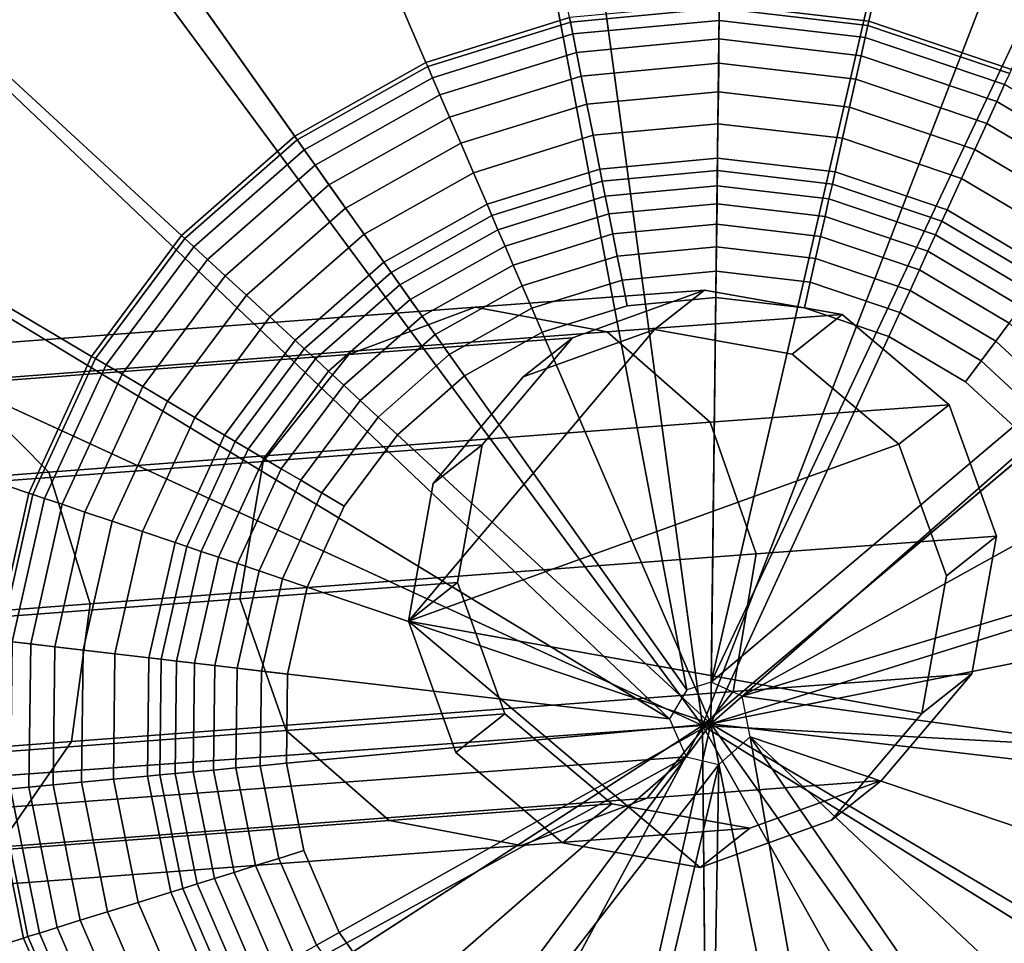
# Model space of a CAD drawing. Extents: x -43.1 to 43.1, y -41.3 to 41.3.
# Tile 530 of 656: x 33.07 to 33.636, y 1.192 to 1.724. Entities that reach past the tile are written whole.
import ezdxf

# ---------------------------------------------------------------- set-up
doc = ezdxf.new("R2010")
doc.units = 0
for name, color, linetype in [('CABLE.1', 18, 'CONTINUOUS'), ('LAMP', 7, 'CONTINUOUS'), ('LAMP_SUPPORT', 18, 'CONTINUOUS')]:
    doc.layers.add(name, color=color, linetype=linetype)

msp = doc.modelspace()

# ---------------------------------------------------------------- linework, layer by layer
at = {"layer": 'CABLE.1'}
for points in [[(33.2596, 1.531, 34.472), (33.3321, 1.5582, 34.4472), (33.464, 1.5681, 35.2174), (33.3882, 1.5407, 35.2229)], [(33.3321, 1.5582, 34.4472), (33.4081, 1.544, 34.4221), (33.5433, 1.554, 35.2116), (33.464, 1.5681, 35.2174)], [(33.3882, 1.5407, 35.2229), (33.464, 1.5681, 35.2174), (33.4354, 1.5455, 36.3913), (33.3598, 1.5182, 36.389)], [(33.464, 1.5681, 35.2174), (33.5433, 1.554, 35.2116), (33.5145, 1.5313, 36.393), (33.4354, 1.5455, 36.3913)], [(32.9063, 1.5044, 33.785), (32.9689, 1.5309, 33.741), (33.3321, 1.5582, 34.4472), (33.2596, 1.531, 34.472)], [(32.9689, 1.5309, 33.741), (33.035, 1.5158, 33.6967), (33.4081, 1.544, 34.4221), (33.3321, 1.5582, 34.4472)], [(33.4081, 1.544, 34.4221), (33.4673, 1.4921, 34.4037), (33.6048, 1.5022, 35.207), (33.5433, 1.554, 35.2116)], [(33.5433, 1.554, 35.2116), (33.6048, 1.5022, 35.207), (33.5759, 1.4794, 36.3935), (33.5145, 1.5313, 36.393)], [(33.035, 1.5158, 33.6967), (33.087, 1.4634, 33.6641), (33.4673, 1.4921, 34.4037), (33.4081, 1.544, 34.4221)], [(33.2102, 1.4696, 34.4901), (33.2596, 1.531, 34.472), (33.3882, 1.5407, 35.2229), (33.3362, 1.4792, 35.2264)], [(33.2938, 1.3777, 36.3847), (33.4354, 1.5455, 36.3913), (33.5145, 1.5313, 36.393), (33.5759, 1.4794, 36.3935)], [(33.2938, 1.3777, 36.3847), (33.308, 1.4568, 36.3865), (33.3598, 1.5182, 36.389), (33.4354, 1.5455, 36.3913)], [(33.3362, 1.4792, 35.2264), (33.3882, 1.5407, 35.2229), (33.3598, 1.5182, 36.389), (33.308, 1.4568, 36.3865)], [(32.864, 1.4436, 33.8169), (32.9063, 1.5044, 33.785), (33.2596, 1.531, 34.472), (33.2102, 1.4696, 34.4901)], [(32.4761, 1.4733, 33.0604), (32.5196, 1.4202, 33.0181), (33.087, 1.4634, 33.6641), (33.035, 1.5158, 33.6967)], [(33.4673, 1.4921, 34.4037), (33.4938, 1.4164, 34.3967), (33.6321, 1.4266, 35.2047), (33.6048, 1.5022, 35.207)], [(33.6048, 1.5022, 35.207), (33.6321, 1.4266, 35.2047), (33.6032, 1.4038, 36.3927), (33.5759, 1.4794, 36.3935)], [(33.087, 1.4634, 33.6641), (33.1108, 1.3876, 33.6518), (33.4938, 1.4164, 34.3967), (33.4673, 1.4921, 34.4037)], [(33.1969, 1.3905, 34.4965), (33.2102, 1.4696, 34.4901), (33.3362, 1.4792, 35.2264), (33.322, 1.4, 35.2272)], [(33.2938, 1.3777, 36.3847), (33.5759, 1.4794, 36.3935), (33.6032, 1.4038, 36.3927), (33.5891, 1.3247, 36.3908)], [(33.322, 1.4, 35.2272), (33.3362, 1.4792, 35.2264), (33.308, 1.4568, 36.3865), (33.2938, 1.3777, 36.3847)], [(32.8533, 1.3647, 33.8283), (32.864, 1.4436, 33.8169), (33.2102, 1.4696, 34.4901), (33.1969, 1.3905, 34.4965)], [(32.5196, 1.4202, 33.0181), (32.5402, 1.3441, 33.0022), (33.1108, 1.3876, 33.6518), (33.087, 1.4634, 33.6641)], [(33.4938, 1.4164, 34.3967), (33.4806, 1.3373, 34.4031), (33.6179, 1.3475, 35.2055), (33.6321, 1.4266, 35.2047)], [(33.6321, 1.4266, 35.2047), (33.6179, 1.3475, 35.2055), (33.5891, 1.3247, 36.3908), (33.6032, 1.4038, 36.3927)], [(33.1108, 1.3876, 33.6518), (33.1001, 1.3086, 33.6631), (33.4806, 1.3373, 34.4031), (33.4938, 1.4164, 34.3967)], [(33.2235, 1.3149, 34.4895), (33.1969, 1.3905, 34.4965), (33.322, 1.4, 35.2272), (33.3493, 1.3244, 35.225)], [(33.3493, 1.3244, 35.225), (33.322, 1.4, 35.2272), (33.2938, 1.3777, 36.3847), (33.3211, 1.3021, 36.3839)], [(32.5402, 1.3441, 33.0022), (32.5325, 1.2654, 33.0169), (33.1001, 1.3086, 33.6631), (33.1108, 1.3876, 33.6518)], [(32.8771, 1.2888, 33.816), (32.8533, 1.3647, 33.8283), (33.1969, 1.3905, 34.4965), (33.2235, 1.3149, 34.4895)], [(33.2938, 1.3777, 36.3847), (33.4616, 1.236, 36.386), (33.3825, 1.2502, 36.3844), (33.3211, 1.3021, 36.3839)], [(33.2938, 1.3777, 36.3847), (33.5891, 1.3247, 36.3908), (33.5372, 1.2633, 36.3884), (33.4616, 1.236, 36.386)], [(33.4806, 1.3373, 34.4031), (33.4312, 1.2759, 34.4212), (33.5659, 1.286, 35.2091), (33.6179, 1.3475, 35.2055)], [(33.6179, 1.3475, 35.2055), (33.5659, 1.286, 35.2091), (33.5372, 1.2633, 36.3884), (33.5891, 1.3247, 36.3908)], [(33.1001, 1.3086, 33.6631), (33.0578, 1.2478, 33.6951), (33.4312, 1.2759, 34.4212), (33.4806, 1.3373, 34.4031)], [(33.2827, 1.263, 34.471), (33.2235, 1.3149, 34.4895), (33.3493, 1.3244, 35.225), (33.4108, 1.2726, 35.2203)], [(33.4108, 1.2726, 35.2203), (33.3493, 1.3244, 35.225), (33.3211, 1.3021, 36.3839), (33.3825, 1.2502, 36.3844)], [(32.929, 1.2364, 33.7833), (32.8771, 1.2888, 33.816), (33.2235, 1.3149, 34.4895), (33.2827, 1.263, 34.471)], [(32.5325, 1.2654, 33.0169), (32.4986, 1.2052, 33.0584), (33.0578, 1.2478, 33.6951), (33.1001, 1.3086, 33.6631)], [(33.4312, 1.2759, 34.4212), (33.3587, 1.2487, 34.446), (33.4901, 1.2586, 35.2145), (33.5659, 1.286, 35.2091)], [(33.5659, 1.286, 35.2091), (33.4901, 1.2586, 35.2145), (33.4616, 1.236, 36.386), (33.5372, 1.2633, 36.3884)], [(33.0578, 1.2478, 33.6951), (32.9952, 1.2214, 33.7391), (33.3587, 1.2487, 34.446), (33.4312, 1.2759, 34.4212)], [(33.3587, 1.2487, 34.446), (33.2827, 1.263, 34.471), (33.4108, 1.2726, 35.2203), (33.4901, 1.2586, 35.2145)], [(33.4901, 1.2586, 35.2145), (33.4108, 1.2726, 35.2203), (33.3825, 1.2502, 36.3844), (33.4616, 1.236, 36.386)], [(32.9952, 1.2214, 33.7391), (32.929, 1.2364, 33.7833), (33.2827, 1.263, 34.471), (33.3587, 1.2487, 34.446)]]:
    msp.add_3dface(points, dxfattribs=at)
at = {"layer": 'LAMP'}
for points in [[(33.1778, 2.0195, 41.1434), (33.0123, 1.9265, 41.1433), (33.463, 1.3178, 41.1433), (33.3613, 2.0684, 41.1434)], [(33.5512, 2.0701, 41.1434), (33.3613, 2.0684, 41.1434), (33.463, 1.3178, 41.1433), (33.7355, 2.0245, 41.1433)], [(33.9027, 1.9345, 41.1433), (33.7355, 2.0245, 41.1433), (33.463, 1.3178, 41.1433), (34.0422, 1.8058, 41.1433)], [(32.8751, 1.7953, 41.1433), (32.7748, 1.6341, 41.1433), (33.463, 1.3178, 41.1433), (33.0123, 1.9265, 41.1433)], [(33.237, 1.8738, 44.2735), (33.3824, 1.9125, 44.2735), (33.463, 1.3178, 44.2735), (33.1059, 1.8002, 44.2735)], [(33.5329, 1.9139, 44.2735), (33.6789, 1.8778, 44.2735), (33.463, 1.3178, 44.2735), (33.3824, 1.9125, 44.2735)], [(32.9155, 1.7624, 44.2522), (33.0433, 1.8846, 44.2522), (33.1059, 1.8002, 44.2735), (32.9971, 1.6962, 44.2735)], [(33.8114, 1.8065, 44.2735), (33.922, 1.7045, 44.2735), (33.463, 1.3178, 44.2735), (33.6789, 1.8778, 44.2735)], [(34.1454, 1.6464, 41.1433), (34.0422, 1.8058, 41.1433), (33.463, 1.3178, 41.1433), (34.2057, 1.4664, 41.1433)], [(32.9971, 1.6962, 44.2735), (33.1059, 1.8002, 44.2735), (33.463, 1.3178, 44.2735), (32.9177, 1.5684, 44.2735)], [(34.0038, 1.5782, 44.2735), (34.0515, 1.4356, 44.2735), (33.463, 1.3178, 44.2735), (33.922, 1.7045, 44.2735)], [(32.7178, 1.453, 41.1433), (32.7075, 1.2634, 41.1433), (33.463, 1.3178, 41.1433), (32.7748, 1.6341, 41.1433)], [(32.8725, 1.4249, 44.2735), (32.9177, 1.5684, 44.2735), (33.463, 1.3178, 44.2735), (32.8644, 1.2747, 44.2735)], [(34.2057, 1.4664, 41.1433), (33.463, 1.3178, 41.1433), (34.2193, 1.277, 41.1433)], [(34.0515, 1.4356, 44.2735), (34.0623, 1.2855, 44.2735), (33.463, 1.3178, 44.2735)], [(32.7448, 1.0773, 41.1433), (32.8272, 0.9062, 41.1433), (33.463, 1.3178, 41.1433), (32.7075, 1.2634, 41.1433)], [(32.9495, 0.761, 41.1433), (33.1041, 0.6508, 41.1433), (33.463, 1.3178, 41.1433), (32.8272, 0.9062, 41.1433)], [(32.8939, 1.1272, 44.2735), (32.8644, 1.2747, 44.2735), (33.463, 1.3178, 44.2735), (32.9592, 0.9916, 44.2735)], [(33.0561, 0.8766, 44.2735), (32.9592, 0.9916, 44.2735), (33.463, 1.3178, 44.2735), (33.1786, 0.7892, 44.2735)], [(33.2813, 0.5825, 41.1433), (33.4698, 0.5604, 41.1433), (33.463, 1.3178, 41.1433), (33.1041, 0.6508, 41.1433)], [(33.319, 0.7351, 44.2735), (33.1786, 0.7892, 44.2735), (33.463, 1.3178, 44.2735), (33.4684, 0.7176, 44.2735)], [(33.6175, 0.7378, 44.2735), (33.4684, 0.7176, 44.2735), (33.463, 1.3178, 44.2735), (33.7569, 0.7945, 44.2735)], [(33.658, 0.5859, 41.1433), (33.8339, 0.6574, 41.1433), (33.463, 1.3178, 41.1433), (33.4698, 0.5604, 41.1433)], [(33.8778, 0.884, 44.2735), (33.7569, 0.7945, 44.2735), (33.463, 1.3178, 44.2735), (33.9726, 1.0008, 44.2735)], [(33.9865, 0.7703, 41.1433), (34.1062, 0.9177, 41.1433), (33.463, 1.3178, 41.1433), (33.8339, 0.6574, 41.1433)], [(34.0355, 1.1375, 44.2735), (33.9726, 1.0008, 44.2735), (33.463, 1.3178, 44.2735), (34.0623, 1.2855, 44.2735)], [(34.1854, 1.0902, 41.1433), (34.2193, 1.277, 41.1433), (33.463, 1.3178, 41.1433), (34.1062, 0.9177, 41.1433)]]:
    msp.add_3dface(points, dxfattribs=at)
at = {"layer": 'LAMP_SUPPORT'}
for points in [[(33.468, 1.3426, 40.5662), (33.4539, 1.3382, 40.5662), (33.2801, 2.2562, 40.5662), (33.4791, 2.2748, 40.5662)], [(33.468, 1.3426, 40.5662), (33.4791, 2.2748, 40.5662), (33.6777, 2.2515, 40.5662)], [(33.4539, 1.3382, 40.5662), (32.915, 2.0989, 40.5662), (33.0893, 2.1968, 40.5662), (33.2801, 2.2562, 40.5662)], [(33.468, 1.3426, 40.5662), (33.6777, 2.2515, 40.5662), (33.867, 2.1875, 40.5662)], [(33.468, 1.3426, 40.5662), (33.867, 2.1875, 40.5662), (34.0389, 2.0855, 40.5662), (34.1858, 1.95, 40.5662)], [(33.4539, 1.3382, 40.5662), (33.444, 1.3215, 40.5662), (32.7649, 1.9669, 40.5662), (32.915, 2.0989, 40.5662)], [(33.6364, 2.0682, 36.7827), (33.4769, 2.0869, 36.7827), (33.4727, 1.7328, 36.7827), (33.5586, 1.7227, 36.7827)], [(33.317, 2.072, 36.7827), (33.1637, 2.0242, 36.7827), (33.3038, 1.699, 36.7827), (33.3865, 1.7248, 36.7827)], [(33.7885, 2.0167, 36.7827), (33.6364, 2.0682, 36.7827), (33.5586, 1.7227, 36.7827), (33.6406, 1.695, 36.7827)], [(33.1637, 2.0242, 36.7827), (33.0236, 1.9456, 36.7827), (33.2284, 1.6566, 36.7827), (33.3038, 1.699, 36.7827)], [(33.444, 1.3215, 40.5662), (32.6455, 1.8066, 40.5662), (32.7649, 1.9669, 40.5662)], [(33.4857, 1.3345, 40.5662), (33.468, 1.3426, 40.5662), (34.1858, 1.95, 40.5662), (34.3014, 1.7869, 40.5662)], [(33.0236, 1.9456, 36.7827), (32.903, 1.8395, 36.7827), (33.1633, 1.5995, 36.7827), (33.2284, 1.6566, 36.7827)], [(32.903, 1.8395, 36.7827), (32.8071, 1.7107, 36.7827), (33.1116, 1.53, 36.7827), (33.1633, 1.5995, 36.7827)], [(33.444, 1.3215, 40.5662), (32.5181, 1.43, 40.5662), (32.562, 1.625, 40.5662), (32.6455, 1.8066, 40.5662)], [(33.4857, 1.3345, 40.5662), (34.3014, 1.7869, 40.5662), (34.3805, 1.6033, 40.5662)], [(33.4727, 1.7328, 36.7827), (33.3865, 1.7248, 36.7827), (33.387, 1.7222, 36.763), (33.4726, 1.7302, 36.763)], [(33.5586, 1.7227, 36.7827), (33.4727, 1.7328, 36.7827), (33.4726, 1.7302, 36.763), (33.5581, 1.7202, 36.763)], [(33.4726, 1.7302, 36.763), (33.387, 1.7222, 36.763), (33.3884, 1.7154, 36.7108), (33.4726, 1.7232, 36.7108)], [(33.5581, 1.7202, 36.763), (33.4726, 1.7302, 36.763), (33.4726, 1.7232, 36.7108), (33.5565, 1.7134, 36.7108)], [(33.3865, 1.7248, 36.7827), (33.3038, 1.699, 36.7827), (33.3049, 1.6966, 36.763), (33.387, 1.7222, 36.763)], [(33.387, 1.7222, 36.763), (33.3049, 1.6966, 36.763), (33.3076, 1.6902, 36.7108), (33.3884, 1.7154, 36.7108)], [(33.4726, 1.7232, 36.7108), (33.3884, 1.7154, 36.7108), (33.3905, 1.7048, 36.6355), (33.4724, 1.7125, 36.6355)], [(33.5565, 1.7134, 36.7108), (33.4726, 1.7232, 36.7108), (33.4724, 1.7125, 36.6355), (33.5542, 1.7029, 36.6355)], [(33.6406, 1.695, 36.7827), (33.5586, 1.7227, 36.7827), (33.5581, 1.7202, 36.763), (33.6396, 1.6926, 36.763)], [(33.6396, 1.6926, 36.763), (33.5581, 1.7202, 36.763), (33.5565, 1.7134, 36.7108), (33.6366, 1.6863, 36.7108)], [(32.8071, 1.7107, 36.7827), (32.74, 1.5648, 36.7827), (33.0755, 1.4514, 36.7827), (33.1116, 1.53, 36.7827)], [(33.3884, 1.7154, 36.7108), (33.3076, 1.6902, 36.7108), (33.3119, 1.6803, 36.6355), (33.3905, 1.7048, 36.6355)], [(33.4724, 1.7125, 36.6355), (33.3905, 1.7048, 36.6355), (33.3932, 1.6912, 36.5472), (33.4723, 1.6986, 36.5472)], [(33.5542, 1.7029, 36.6355), (33.4724, 1.7125, 36.6355), (33.4723, 1.6986, 36.5472), (33.5511, 1.6894, 36.5472)], [(33.6366, 1.6863, 36.7108), (33.5565, 1.7134, 36.7108), (33.5542, 1.7029, 36.6355), (33.6322, 1.6765, 36.6355)], [(33.3905, 1.7048, 36.6355), (33.3119, 1.6803, 36.6355), (33.3174, 1.6676, 36.5472), (33.3932, 1.6912, 36.5472)], [(33.3038, 1.699, 36.7827), (33.2284, 1.6566, 36.7827), (33.2299, 1.6545, 36.763), (33.3049, 1.6966, 36.763)], [(33.6322, 1.6765, 36.6355), (33.5542, 1.7029, 36.6355), (33.5511, 1.6894, 36.5472), (33.6264, 1.6639, 36.5472)], [(33.3049, 1.6966, 36.763), (33.2299, 1.6545, 36.763), (33.2339, 1.6488, 36.7108), (33.3076, 1.6902, 36.7108)], [(33.4723, 1.6986, 36.5472), (33.3932, 1.6912, 36.5472), (33.3964, 1.6751, 36.4555), (33.4721, 1.6822, 36.4555)], [(33.5511, 1.6894, 36.5472), (33.4723, 1.6986, 36.5472), (33.4721, 1.6822, 36.4555), (33.5475, 1.6733, 36.4555)], [(33.3076, 1.6902, 36.7108), (33.2339, 1.6488, 36.7108), (33.2401, 1.64, 36.6355), (33.3119, 1.6803, 36.6355)], [(33.3932, 1.6912, 36.5472), (33.3174, 1.6676, 36.5472), (33.3239, 1.6525, 36.4555), (33.3964, 1.6751, 36.4555)], [(33.6264, 1.6639, 36.5472), (33.5511, 1.6894, 36.5472), (33.5475, 1.6733, 36.4555), (33.6195, 1.649, 36.4555)], [(33.4721, 1.6822, 36.4555), (33.3964, 1.6751, 36.4555), (33.4, 1.6571, 36.3703), (33.4718, 1.6638, 36.3703)], [(33.5475, 1.6733, 36.4555), (33.4721, 1.6822, 36.4555), (33.4718, 1.6638, 36.3703), (33.5435, 1.6554, 36.3703)], [(33.7094, 1.6431, 36.7108), (33.6366, 1.6863, 36.7108), (33.6322, 1.6765, 36.6355), (33.703, 1.6345, 36.6355)], [(33.3119, 1.6803, 36.6355), (33.2401, 1.64, 36.6355), (33.2481, 1.6287, 36.5472), (33.3174, 1.6676, 36.5472)], [(33.703, 1.6345, 36.6355), (33.6322, 1.6765, 36.6355), (33.6264, 1.6639, 36.5472), (33.6947, 1.6234, 36.5472)], [(33.3964, 1.6751, 36.4555), (33.3239, 1.6525, 36.4555), (33.3312, 1.6356, 36.3703), (33.4, 1.6571, 36.3703)], [(33.6195, 1.649, 36.4555), (33.5475, 1.6733, 36.4555), (33.5435, 1.6554, 36.3703), (33.6118, 1.6323, 36.3703)], [(33.3174, 1.6676, 36.5472), (33.2481, 1.6287, 36.5472), (33.2576, 1.6153, 36.4555), (33.3239, 1.6525, 36.4555)], [(33.4718, 1.6638, 36.3703), (33.4, 1.6571, 36.3703), (33.4039, 1.6377, 36.3013), (33.4716, 1.644, 36.3013)], [(33.5435, 1.6554, 36.3703), (33.4718, 1.6638, 36.3703), (33.4716, 1.644, 36.3013), (33.5392, 1.6361, 36.3013)], [(33.6947, 1.6234, 36.5472), (33.6264, 1.6639, 36.5472), (33.6195, 1.649, 36.4555), (33.6849, 1.6102, 36.4555)], [(33.2284, 1.6566, 36.7827), (33.1633, 1.5995, 36.7827), (33.1652, 1.5977, 36.763), (33.2299, 1.6545, 36.763)], [(33.2299, 1.6545, 36.763), (33.1652, 1.5977, 36.763), (33.1704, 1.593, 36.7108), (33.2339, 1.6488, 36.7108)], [(33.4, 1.6571, 36.3703), (33.3312, 1.6356, 36.3703), (33.339, 1.6175, 36.3013), (33.4039, 1.6377, 36.3013)], [(33.6118, 1.6323, 36.3703), (33.5435, 1.6554, 36.3703), (33.5392, 1.6361, 36.3013), (33.6036, 1.6143, 36.3013)], [(33.2339, 1.6488, 36.7108), (33.1704, 1.593, 36.7108), (33.1783, 1.5857, 36.6355), (33.2401, 1.64, 36.6355)], [(33.3239, 1.6525, 36.4555), (33.2576, 1.6153, 36.4555), (33.2683, 1.6003, 36.3703), (33.3312, 1.6356, 36.3703)], [(33.6849, 1.6102, 36.4555), (33.6195, 1.649, 36.4555), (33.6118, 1.6323, 36.3703), (33.6739, 1.5954, 36.3703)], [(33.4716, 1.644, 36.3013), (33.4039, 1.6377, 36.3013), (33.4053, 1.6307, 36.2841), (33.4715, 1.6369, 36.2841)], [(33.5392, 1.6361, 36.3013), (33.4716, 1.644, 36.3013), (33.4715, 1.6369, 36.2841), (33.5376, 1.6291, 36.2841)], [(33.2401, 1.64, 36.6355), (33.1783, 1.5857, 36.6355), (33.1885, 1.5763, 36.5472), (33.2481, 1.6287, 36.5472)], [(33.4039, 1.6377, 36.3013), (33.339, 1.6175, 36.3013), (33.3418, 1.6109, 36.2841), (33.4053, 1.6307, 36.2841)], [(33.4715, 1.6369, 36.2841), (33.4053, 1.6307, 36.2841), (33.407, 1.6221, 36.2683), (33.4714, 1.6281, 36.2683)], [(33.5376, 1.6291, 36.2841), (33.4715, 1.6369, 36.2841), (33.4714, 1.6281, 36.2683), (33.5356, 1.6205, 36.2683)], [(33.3312, 1.6356, 36.3703), (33.2683, 1.6003, 36.3703), (33.2797, 1.5842, 36.3013), (33.339, 1.6175, 36.3013)], [(33.6036, 1.6143, 36.3013), (33.5392, 1.6361, 36.3013), (33.5376, 1.6291, 36.2841), (33.6006, 1.6078, 36.2841)], [(33.6739, 1.5954, 36.3703), (33.6118, 1.6323, 36.3703), (33.6036, 1.6143, 36.3013), (33.662, 1.5796, 36.3013)], [(33.2481, 1.6287, 36.5472), (33.1885, 1.5763, 36.5472), (33.2006, 1.5651, 36.4555), (33.2576, 1.6153, 36.4555)], [(33.4053, 1.6307, 36.2841), (33.3418, 1.6109, 36.2841), (33.3453, 1.6028, 36.2683), (33.407, 1.6221, 36.2683)], [(33.4714, 1.6281, 36.2683), (33.407, 1.6221, 36.2683), (33.4091, 1.6119, 36.2543), (33.4713, 1.6177, 36.2543)], [(33.5356, 1.6205, 36.2683), (33.4714, 1.6281, 36.2683), (33.4713, 1.6177, 36.2543), (33.5334, 1.6104, 36.2543)], [(33.6006, 1.6078, 36.2841), (33.5376, 1.6291, 36.2841), (33.5356, 1.6205, 36.2683), (33.5969, 1.5998, 36.2683)], [(33.407, 1.6221, 36.2683), (33.3453, 1.6028, 36.2683), (33.3494, 1.5933, 36.2543), (33.4091, 1.6119, 36.2543)], [(33.5969, 1.5998, 36.2683), (33.5356, 1.6205, 36.2683), (33.5334, 1.6104, 36.2543), (33.5926, 1.5904, 36.2543)], [(33.2576, 1.6153, 36.4555), (33.2006, 1.5651, 36.4555), (33.2141, 1.5527, 36.3703), (33.2683, 1.6003, 36.3703)], [(33.339, 1.6175, 36.3013), (33.2797, 1.5842, 36.3013), (33.2838, 1.5783, 36.2841), (33.3418, 1.6109, 36.2841)], [(33.4713, 1.6177, 36.2543), (33.4091, 1.6119, 36.2543), (33.4114, 1.6004, 36.2426), (33.4712, 1.606, 36.2426)], [(33.5334, 1.6104, 36.2543), (33.4713, 1.6177, 36.2543), (33.4712, 1.606, 36.2426), (33.5308, 1.599, 36.2426)], [(33.662, 1.5796, 36.3013), (33.6036, 1.6143, 36.3013), (33.6006, 1.6078, 36.2841), (33.6578, 1.5739, 36.2841)], [(33.3418, 1.6109, 36.2841), (33.2838, 1.5783, 36.2841), (33.2889, 1.5711, 36.2683), (33.3453, 1.6028, 36.2683)], [(33.4091, 1.6119, 36.2543), (33.3494, 1.5933, 36.2543), (33.354, 1.5825, 36.2426), (33.4114, 1.6004, 36.2426)], [(33.5926, 1.5904, 36.2543), (33.5334, 1.6104, 36.2543), (33.5308, 1.599, 36.2426), (33.5877, 1.5797, 36.2426)], [(33.3453, 1.6028, 36.2683), (33.2889, 1.5711, 36.2683), (33.2949, 1.5627, 36.2543), (33.3494, 1.5933, 36.2543)], [(33.4712, 1.606, 36.2426), (33.4114, 1.6004, 36.2426), (33.4139, 1.5877, 36.2337), (33.471, 1.593, 36.2337)], [(33.5308, 1.599, 36.2426), (33.4712, 1.606, 36.2426), (33.471, 1.593, 36.2337), (33.5279, 1.5863, 36.2337)], [(33.4857, 1.3345, 40.5662), (34.3805, 1.6033, 40.5662), (34.4197, 1.4073, 40.5662), (34.4173, 1.2075, 40.5662)], [(33.6578, 1.5739, 36.2841), (33.6006, 1.6078, 36.2841), (33.5969, 1.5998, 36.2683), (33.6525, 1.5668, 36.2683)], [(33.1633, 1.5995, 36.7827), (33.1116, 1.53, 36.7827), (33.1139, 1.5287, 36.763), (33.1652, 1.5977, 36.763)], [(33.1652, 1.5977, 36.763), (33.1139, 1.5287, 36.763), (33.1199, 1.5251, 36.7108), (33.1704, 1.593, 36.7108)], [(33.2683, 1.6003, 36.3703), (33.2141, 1.5527, 36.3703), (33.2286, 1.5393, 36.3013), (33.2797, 1.5842, 36.3013)], [(33.4114, 1.6004, 36.2426), (33.354, 1.5825, 36.2426), (33.3592, 1.5706, 36.2337), (33.4139, 1.5877, 36.2337)], [(33.5877, 1.5797, 36.2426), (33.5308, 1.599, 36.2426), (33.5279, 1.5863, 36.2337), (33.5823, 1.5679, 36.2337)], [(33.6525, 1.5668, 36.2683), (33.5969, 1.5998, 36.2683), (33.5926, 1.5904, 36.2543), (33.6463, 1.5585, 36.2543)], [(33.1704, 1.593, 36.7108), (33.1199, 1.5251, 36.7108), (33.1291, 1.5197, 36.6355), (33.1783, 1.5857, 36.6355)], [(33.3494, 1.5933, 36.2543), (33.2949, 1.5627, 36.2543), (33.3017, 1.5531, 36.2426), (33.354, 1.5825, 36.2426)], [(33.471, 1.593, 36.2337), (33.4139, 1.5877, 36.2337), (33.4167, 1.5739, 36.228), (33.4708, 1.5789, 36.228)], [(33.5279, 1.5863, 36.2337), (33.471, 1.593, 36.2337), (33.4708, 1.5789, 36.228), (33.5249, 1.5726, 36.228)], [(33.1783, 1.5857, 36.6355), (33.1291, 1.5197, 36.6355), (33.141, 1.5126, 36.5472), (33.1885, 1.5763, 36.5472)], [(33.4139, 1.5877, 36.2337), (33.3592, 1.5706, 36.2337), (33.3647, 1.5577, 36.228), (33.4167, 1.5739, 36.228)], [(33.5823, 1.5679, 36.2337), (33.5279, 1.5863, 36.2337), (33.5249, 1.5726, 36.228), (33.5764, 1.5552, 36.228)], [(33.6463, 1.5585, 36.2543), (33.5926, 1.5904, 36.2543), (33.5877, 1.5797, 36.2426), (33.6393, 1.5491, 36.2426)], [(33.2797, 1.5842, 36.3013), (33.2286, 1.5393, 36.3013), (33.2338, 1.5344, 36.2841), (33.2838, 1.5783, 36.2841)], [(33.354, 1.5825, 36.2426), (33.3017, 1.5531, 36.2426), (33.3092, 1.5425, 36.2337), (33.3592, 1.5706, 36.2337)], [(33.1885, 1.5763, 36.5472), (33.141, 1.5126, 36.5472), (33.1552, 1.5042, 36.4555), (33.2006, 1.5651, 36.4555)], [(33.2838, 1.5783, 36.2841), (33.2338, 1.5344, 36.2841), (33.2403, 1.5285, 36.2683), (33.2889, 1.5711, 36.2683)], [(33.4708, 1.5789, 36.228), (33.4167, 1.5739, 36.228), (33.4196, 1.5591, 36.226), (33.4706, 1.5639, 36.226)], [(33.5249, 1.5726, 36.228), (33.4708, 1.5789, 36.228), (33.4706, 1.5639, 36.226), (33.5216, 1.5579, 36.226)], [(33.6393, 1.5491, 36.2426), (33.5877, 1.5797, 36.2426), (33.5823, 1.5679, 36.2337), (33.6316, 1.5387, 36.2337)], [(33.2889, 1.5711, 36.2683), (33.2403, 1.5285, 36.2683), (33.2479, 1.5214, 36.2543), (33.2949, 1.5627, 36.2543)], [(33.3592, 1.5706, 36.2337), (33.3092, 1.5425, 36.2337), (33.3173, 1.531, 36.228), (33.3647, 1.5577, 36.228)], [(33.4167, 1.5739, 36.228), (33.3647, 1.5577, 36.228), (33.3707, 1.5439, 36.226), (33.4196, 1.5591, 36.226)], [(33.5764, 1.5552, 36.228), (33.5249, 1.5726, 36.228), (33.5216, 1.5579, 36.226), (33.5701, 1.5415, 36.226)], [(32.74, 1.5648, 36.7827), (32.7047, 1.4081, 36.7827), (33.0565, 1.3669, 36.7827), (33.0755, 1.4514, 36.7827)], [(33.2006, 1.5651, 36.4555), (33.1552, 1.5042, 36.4555), (33.171, 1.4948, 36.3703), (33.2141, 1.5527, 36.3703)], [(33.4706, 1.5639, 36.226), (33.4196, 1.5591, 36.226), (33.3707, 1.5439, 36.226), (33.4677, 1.3187, 36.226)], [(33.5701, 1.5415, 36.226), (33.5216, 1.5579, 36.226), (33.4706, 1.5639, 36.226), (33.4677, 1.3187, 36.226)], [(33.6316, 1.5387, 36.2337), (33.5823, 1.5679, 36.2337), (33.5764, 1.5552, 36.228), (33.6232, 1.5274, 36.228)], [(33.2949, 1.5627, 36.2543), (33.2479, 1.5214, 36.2543), (33.2566, 1.5135, 36.2426), (33.3017, 1.5531, 36.2426)], [(33.3647, 1.5577, 36.228), (33.3173, 1.531, 36.228), (33.326, 1.5188, 36.226), (33.3707, 1.5439, 36.226)], [(33.2141, 1.5527, 36.3703), (33.171, 1.4948, 36.3703), (33.188, 1.4847, 36.3013), (33.2286, 1.5393, 36.3013)], [(33.3017, 1.5531, 36.2426), (33.2566, 1.5135, 36.2426), (33.2661, 1.5047, 36.2337), (33.3092, 1.5425, 36.2337)], [(33.6232, 1.5274, 36.228), (33.5764, 1.5552, 36.228), (33.5701, 1.5415, 36.226), (33.6142, 1.5153, 36.226)], [(33.6835, 1.5084, 36.2426), (33.6393, 1.5491, 36.2426), (33.6316, 1.5387, 36.2337), (33.6737, 1.4998, 36.2337)], [(33.3092, 1.5425, 36.2337), (33.2661, 1.5047, 36.2337), (33.2765, 1.4951, 36.228), (33.3173, 1.531, 36.228)], [(33.3707, 1.5439, 36.226), (33.326, 1.5188, 36.226), (33.2875, 1.4849, 36.226), (33.4677, 1.3187, 36.226)], [(33.6519, 1.4806, 36.226), (33.6142, 1.5153, 36.226), (33.5701, 1.5415, 36.226), (33.4677, 1.3187, 36.226)], [(33.2286, 1.5393, 36.3013), (33.188, 1.4847, 36.3013), (33.1941, 1.4811, 36.2841), (33.2338, 1.5344, 36.2841)], [(33.6737, 1.4998, 36.2337), (33.6316, 1.5387, 36.2337), (33.6232, 1.5274, 36.228), (33.6631, 1.4905, 36.228)], [(33.1116, 1.53, 36.7827), (33.0755, 1.4514, 36.7827), (33.0779, 1.4505, 36.763), (33.1139, 1.5287, 36.763)], [(33.2338, 1.5344, 36.2841), (33.1941, 1.4811, 36.2841), (33.2017, 1.4766, 36.2683), (33.2403, 1.5285, 36.2683)], [(33.3173, 1.531, 36.228), (33.2765, 1.4951, 36.228), (33.2875, 1.4849, 36.226), (33.326, 1.5188, 36.226)], [(33.1139, 1.5287, 36.763), (33.0779, 1.4505, 36.763), (33.0845, 1.4483, 36.7108), (33.1199, 1.5251, 36.7108)], [(33.1199, 1.5251, 36.7108), (33.0845, 1.4483, 36.7108), (33.0947, 1.4449, 36.6355), (33.1291, 1.5197, 36.6355)], [(33.2403, 1.5285, 36.2683), (33.2017, 1.4766, 36.2683), (33.2106, 1.4713, 36.2543), (33.2479, 1.5214, 36.2543)], [(33.6631, 1.4905, 36.228), (33.6232, 1.5274, 36.228), (33.6142, 1.5153, 36.226), (33.6519, 1.4806, 36.226)], [(33.1291, 1.5197, 36.6355), (33.0947, 1.4449, 36.6355), (33.1078, 1.4404, 36.5472), (33.141, 1.5126, 36.5472)], [(33.2479, 1.5214, 36.2543), (33.2106, 1.4713, 36.2543), (33.2207, 1.4653, 36.2426), (33.2566, 1.5135, 36.2426)], [(33.141, 1.5126, 36.5472), (33.1078, 1.4404, 36.5472), (33.1234, 1.4352, 36.4555), (33.1552, 1.5042, 36.4555)], [(33.2566, 1.5135, 36.2426), (33.2207, 1.4653, 36.2426), (33.2319, 1.4587, 36.2337), (33.2661, 1.5047, 36.2337)], [(33.1552, 1.5042, 36.4555), (33.1234, 1.4352, 36.4555), (33.1409, 1.4293, 36.3703), (33.171, 1.4948, 36.3703)], [(33.2661, 1.5047, 36.2337), (33.2319, 1.4587, 36.2337), (33.244, 1.4515, 36.228), (33.2765, 1.4951, 36.228)], [(33.2765, 1.4951, 36.228), (33.244, 1.4515, 36.228), (33.2569, 1.4438, 36.226), (33.2875, 1.4849, 36.226)], [(33.171, 1.4948, 36.3703), (33.1409, 1.4293, 36.3703), (33.1596, 1.4229, 36.3013), (33.188, 1.4847, 36.3013)], [(33.188, 1.4847, 36.3013), (33.1596, 1.4229, 36.3013), (33.1663, 1.4207, 36.2841), (33.1941, 1.4811, 36.2841)], [(33.2875, 1.4849, 36.226), (33.2569, 1.4438, 36.226), (33.2355, 1.3973, 36.226), (33.4677, 1.3187, 36.226)], [(33.1941, 1.4811, 36.2841), (33.1663, 1.4207, 36.2841), (33.1747, 1.4178, 36.2683), (33.2017, 1.4766, 36.2683)], [(33.7018, 1.3917, 36.226), (33.6815, 1.4388, 36.226), (33.6519, 1.4806, 36.226), (33.4677, 1.3187, 36.226)], [(33.2017, 1.4766, 36.2683), (33.1747, 1.4178, 36.2683), (33.1845, 1.4145, 36.2543), (33.2106, 1.4713, 36.2543)], [(33.2106, 1.4713, 36.2543), (33.1845, 1.4145, 36.2543), (33.1956, 1.4108, 36.2426), (33.2207, 1.4653, 36.2426)], [(33.2207, 1.4653, 36.2426), (33.1956, 1.4108, 36.2426), (33.2079, 1.4066, 36.2337), (33.2319, 1.4587, 36.2337)], [(33.2319, 1.4587, 36.2337), (33.2079, 1.4066, 36.2337), (33.2213, 1.4021, 36.228), (33.244, 1.4515, 36.228)], [(33.0755, 1.4514, 36.7827), (33.0565, 1.3669, 36.7827), (33.0591, 1.3666, 36.763), (33.0779, 1.4505, 36.763)], [(33.0779, 1.4505, 36.763), (33.0591, 1.3666, 36.763), (33.066, 1.3658, 36.7108), (33.0845, 1.4483, 36.7108)], [(33.244, 1.4515, 36.228), (33.2213, 1.4021, 36.228), (33.2355, 1.3973, 36.226), (33.2569, 1.4438, 36.226)], [(33.0845, 1.4483, 36.7108), (33.066, 1.3658, 36.7108), (33.0766, 1.3646, 36.6355), (33.0947, 1.4449, 36.6355)], [(33.0947, 1.4449, 36.6355), (33.0766, 1.3646, 36.6355), (33.0904, 1.3629, 36.5472), (33.1078, 1.4404, 36.5472)], [(33.1078, 1.4404, 36.5472), (33.0904, 1.3629, 36.5472), (33.1067, 1.361, 36.4555), (33.1234, 1.4352, 36.4555)], [(33.1234, 1.4352, 36.4555), (33.1067, 1.361, 36.4555), (33.125, 1.3589, 36.3703), (33.1409, 1.4293, 36.3703)], [(33.444, 1.3215, 40.5662), (33.4535, 1.2996, 40.5662), (32.5157, 1.2301, 40.5662), (32.5181, 1.43, 40.5662)], [(33.1409, 1.4293, 36.3703), (33.125, 1.3589, 36.3703), (33.1446, 1.3566, 36.3013), (33.1596, 1.4229, 36.3013)], [(33.1596, 1.4229, 36.3013), (33.1446, 1.3566, 36.3013), (33.1517, 1.3558, 36.2841), (33.1663, 1.4207, 36.2841)], [(33.1663, 1.4207, 36.2841), (33.1517, 1.3558, 36.2841), (33.1605, 1.3547, 36.2683), (33.1747, 1.4178, 36.2683)], [(33.1747, 1.4178, 36.2683), (33.1605, 1.3547, 36.2683), (33.1708, 1.3535, 36.2543), (33.1845, 1.4145, 36.2543)], [(33.1845, 1.4145, 36.2543), (33.1708, 1.3535, 36.2543), (33.1824, 1.3522, 36.2426), (33.1956, 1.4108, 36.2426)], [(33.1956, 1.4108, 36.2426), (33.1824, 1.3522, 36.2426), (33.1953, 1.3507, 36.2337), (33.2079, 1.4066, 36.2337)], [(33.2079, 1.4066, 36.2337), (33.1953, 1.3507, 36.2337), (33.2093, 1.349, 36.228), (33.2213, 1.4021, 36.228)], [(33.2213, 1.4021, 36.228), (33.2093, 1.349, 36.228), (33.2242, 1.3473, 36.226), (33.2355, 1.3973, 36.226)], [(33.2355, 1.3973, 36.226), (33.2242, 1.3473, 36.226), (33.2236, 1.296, 36.226), (33.4677, 1.3187, 36.226)], [(33.7112, 1.2902, 36.226), (33.7118, 1.3414, 36.226), (33.7018, 1.3917, 36.226), (33.4677, 1.3187, 36.226)], [(33.066, 1.3658, 36.7108), (33.065, 1.2813, 36.7108), (33.0756, 1.2822, 36.6355), (33.0766, 1.3646, 36.6355)], [(33.0766, 1.3646, 36.6355), (33.0756, 1.2822, 36.6355), (33.0895, 1.2835, 36.5472), (33.0904, 1.3629, 36.5472)], [(33.0904, 1.3629, 36.5472), (33.0895, 1.2835, 36.5472), (33.1058, 1.2851, 36.4555), (33.1067, 1.361, 36.4555)], [(33.1067, 1.361, 36.4555), (33.1058, 1.2851, 36.4555), (33.1242, 1.2868, 36.3703), (33.125, 1.3589, 36.3703)], [(33.125, 1.3589, 36.3703), (33.1242, 1.2868, 36.3703), (33.1438, 1.2886, 36.3013), (33.1446, 1.3566, 36.3013)], [(33.1446, 1.3566, 36.3013), (33.1438, 1.2886, 36.3013), (33.1509, 1.2893, 36.2841), (33.1517, 1.3558, 36.2841)], [(33.1517, 1.3558, 36.2841), (33.1509, 1.2893, 36.2841), (33.1597, 1.2901, 36.2683), (33.1605, 1.3547, 36.2683)], [(33.1605, 1.3547, 36.2683), (33.1597, 1.2901, 36.2683), (33.17, 1.291, 36.2543), (33.1708, 1.3535, 36.2543)], [(33.1708, 1.3535, 36.2543), (33.17, 1.291, 36.2543), (33.1817, 1.2921, 36.2426), (33.1824, 1.3522, 36.2426)], [(33.1824, 1.3522, 36.2426), (33.1817, 1.2921, 36.2426), (33.1946, 1.2933, 36.2337), (33.1953, 1.3507, 36.2337)], [(33.1953, 1.3507, 36.2337), (33.1946, 1.2933, 36.2337), (33.2086, 1.2946, 36.228), (33.2093, 1.349, 36.228)], [(33.2093, 1.349, 36.228), (33.2086, 1.2946, 36.228), (33.2236, 1.296, 36.226), (33.2242, 1.3473, 36.226)], [(33.4903, 1.3111, 40.5662), (33.4857, 1.3345, 40.5662), (34.4173, 1.2075, 40.5662), (34.3734, 1.0125, 40.5662)], [(33.2236, 1.296, 36.226), (33.2337, 1.2458, 36.226), (33.254, 1.1987, 36.226), (33.4677, 1.3187, 36.226)], [(33.254, 1.1987, 36.226), (33.2836, 1.1569, 36.226), (33.3213, 1.1221, 36.226), (33.4677, 1.3187, 36.226)], [(33.3213, 1.1221, 36.226), (33.3653, 1.096, 36.226), (33.4139, 1.0795, 36.226), (33.4677, 1.3187, 36.226)], [(33.4139, 1.0795, 36.226), (33.4648, 1.0736, 36.226), (33.5158, 1.0783, 36.226), (33.4677, 1.3187, 36.226)], [(33.5158, 1.0783, 36.226), (33.5648, 1.0936, 36.226), (33.6095, 1.1187, 36.226), (33.4677, 1.3187, 36.226)], [(33.6095, 1.1187, 36.226), (33.648, 1.1525, 36.226), (33.6786, 1.1936, 36.226), (33.4677, 1.3187, 36.226)], [(33.6786, 1.1936, 36.226), (33.7, 1.2402, 36.226), (33.7112, 1.2902, 36.226), (33.4677, 1.3187, 36.226)], [(33.4724, 1.2953, 40.5662), (33.4903, 1.3111, 40.5662), (33.6553, 0.3812, 40.5662), (33.4563, 0.3627, 40.5662)], [(33.4903, 1.3111, 40.5662), (34.0204, 0.5386, 40.5662), (33.8462, 0.4407, 40.5662), (33.6553, 0.3812, 40.5662)], [(33.4903, 1.3111, 40.5662), (34.1706, 0.6705, 40.5662), (34.0204, 0.5386, 40.5662)], [(33.4903, 1.3111, 40.5662), (34.3734, 1.0125, 40.5662), (34.29, 0.8308, 40.5662), (34.1706, 0.6705, 40.5662)], [(33.4535, 1.2996, 40.5662), (32.6341, 0.8506, 40.5662), (32.555, 1.0342, 40.5662), (32.5157, 1.2301, 40.5662)], [(33.4535, 1.2996, 40.5662), (32.7496, 0.6875, 40.5662), (32.6341, 0.8506, 40.5662)], [(33.4535, 1.2996, 40.5662), (33.4724, 1.2953, 40.5662), (32.8966, 0.552, 40.5662), (32.7496, 0.6875, 40.5662)], [(33.4724, 1.2953, 40.5662), (33.2578, 0.386, 40.5662), (33.0684, 0.45, 40.5662), (32.8966, 0.552, 40.5662)], [(33.17, 1.291, 36.2543), (33.1823, 1.2297, 36.2543), (33.1935, 1.2332, 36.2426), (33.1817, 1.2921, 36.2426)], [(33.1817, 1.2921, 36.2426), (33.1935, 1.2332, 36.2426), (33.2059, 1.2371, 36.2337), (33.1946, 1.2933, 36.2337)], [(33.1946, 1.2933, 36.2337), (33.2059, 1.2371, 36.2337), (33.2193, 1.2413, 36.228), (33.2086, 1.2946, 36.228)], [(33.2086, 1.2946, 36.228), (33.2193, 1.2413, 36.228), (33.2337, 1.2458, 36.226), (33.2236, 1.296, 36.226)], [(33.4724, 1.2953, 40.5662), (33.4563, 0.3627, 40.5662), (33.2578, 0.386, 40.5662)], [(33.1058, 1.2851, 36.4555), (33.1207, 1.2106, 36.4555), (33.1383, 1.216, 36.3703), (33.1242, 1.2868, 36.3703)], [(33.1242, 1.2868, 36.3703), (33.1383, 1.216, 36.3703), (33.1572, 1.2219, 36.3013), (33.1438, 1.2886, 36.3013)], [(33.1438, 1.2886, 36.3013), (33.1572, 1.2219, 36.3013), (33.164, 1.224, 36.2841), (33.1509, 1.2893, 36.2841)], [(33.1509, 1.2893, 36.2841), (33.164, 1.224, 36.2841), (33.1724, 1.2267, 36.2683), (33.1597, 1.2901, 36.2683)], [(33.1597, 1.2901, 36.2683), (33.1724, 1.2267, 36.2683), (33.1823, 1.2297, 36.2543), (33.17, 1.291, 36.2543)], [(32.7028, 1.2476, 36.7827), (32.7343, 1.0901, 36.7827), (33.0724, 1.1955, 36.7827), (33.0554, 1.2804, 36.7827)], [(33.0554, 1.2804, 36.7827), (33.0724, 1.1955, 36.7827), (33.0749, 1.1963, 36.763), (33.058, 1.2806, 36.763)], [(33.058, 1.2806, 36.763), (33.0749, 1.1963, 36.763), (33.0816, 1.1983, 36.7108), (33.065, 1.2813, 36.7108)], [(33.065, 1.2813, 36.7108), (33.0816, 1.1983, 36.7108), (33.0918, 1.2015, 36.6355), (33.0756, 1.2822, 36.6355)], [(33.0756, 1.2822, 36.6355), (33.0918, 1.2015, 36.6355), (33.105, 1.2057, 36.5472), (33.0895, 1.2835, 36.5472)], [(33.0895, 1.2835, 36.5472), (33.105, 1.2057, 36.5472), (33.1207, 1.2106, 36.4555), (33.1058, 1.2851, 36.4555)], [(33.2193, 1.2413, 36.228), (33.2409, 1.1913, 36.228), (33.254, 1.1987, 36.226), (33.2337, 1.2458, 36.226)], [(33.2059, 1.2371, 36.2337), (33.2286, 1.1844, 36.2337), (33.2409, 1.1913, 36.228), (33.2193, 1.2413, 36.228)], [(33.1935, 1.2332, 36.2426), (33.2173, 1.1781, 36.2426), (33.2286, 1.1844, 36.2337), (33.2059, 1.2371, 36.2337)], [(33.1724, 1.2267, 36.2683), (33.198, 1.1673, 36.2683), (33.207, 1.1723, 36.2543), (33.1823, 1.2297, 36.2543)], [(33.1823, 1.2297, 36.2543), (33.207, 1.1723, 36.2543), (33.2173, 1.1781, 36.2426), (33.1935, 1.2332, 36.2426)], [(33.1572, 1.2219, 36.3013), (33.1841, 1.1595, 36.3013), (33.1903, 1.163, 36.2841), (33.164, 1.224, 36.2841)], [(33.164, 1.224, 36.2841), (33.1903, 1.163, 36.2841), (33.198, 1.1673, 36.2683), (33.1724, 1.2267, 36.2683)], [(33.1383, 1.216, 36.3703), (33.1669, 1.1498, 36.3703), (33.1841, 1.1595, 36.3013), (33.1572, 1.2219, 36.3013)], [(33.1207, 1.2106, 36.4555), (33.1508, 1.1408, 36.4555), (33.1669, 1.1498, 36.3703), (33.1383, 1.216, 36.3703)], [(33.105, 1.2057, 36.5472), (33.1365, 1.1327, 36.5472), (33.1508, 1.1408, 36.4555), (33.1207, 1.2106, 36.4555)], [(33.0816, 1.1983, 36.7108), (33.115, 1.1207, 36.7108), (33.1244, 1.1259, 36.6355), (33.0918, 1.2015, 36.6355)], [(33.0918, 1.2015, 36.6355), (33.1244, 1.1259, 36.6355), (33.1365, 1.1327, 36.5472), (33.105, 1.2057, 36.5472)], [(32.7343, 1.0901, 36.7827), (32.7979, 0.9426, 36.7827), (33.1067, 1.116, 36.7827), (33.0724, 1.1955, 36.7827)], [(33.0724, 1.1955, 36.7827), (33.1067, 1.116, 36.7827), (33.109, 1.1173, 36.763), (33.0749, 1.1963, 36.763)], [(33.0749, 1.1963, 36.763), (33.109, 1.1173, 36.763), (33.115, 1.1207, 36.7108), (33.0816, 1.1983, 36.7108)], [(33.2409, 1.1913, 36.228), (33.2723, 1.147, 36.228), (33.2836, 1.1569, 36.226), (33.254, 1.1987, 36.226)]]:
    msp.add_3dface(points, dxfattribs=at)

doc.saveas('drawing.dxf')
